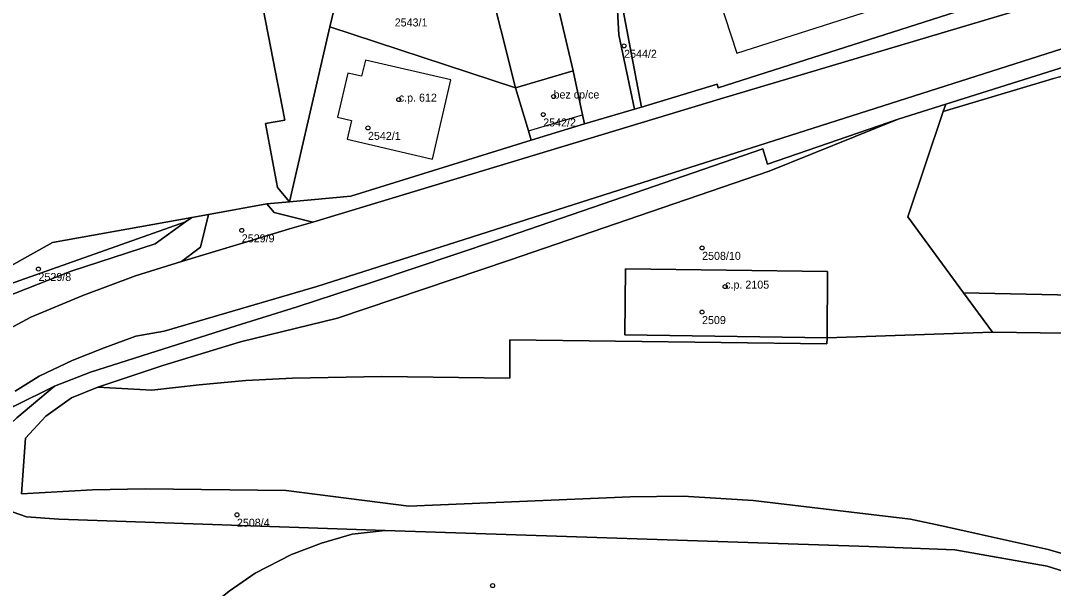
# Model space of a CAD drawing. Extents: x -878211 to -870363, y -1058464 to -1052522.
# Drawn here: x -874203.7 to -874074.6, y -1055451.4 to -1055380.5 of the extents above; entities that cross this region are included whole.
import ezdxf

# ---------------------------------------------------------------- set-up
doc = ezdxf.new("R2010")
doc.units = 0
for name, color, linetype in [('Definiční body', 7, 'Continuous'), ('Polygon budovy', 7, 'Continuous'), ('Polygon parcely', 7, 'Continuous')]:
    doc.layers.add(name, color=color, linetype=linetype)

msp = doc.modelspace()

# ---------------------------------------------------------------- linework, layer by layer
at = {"layer": 'Definiční body'}
for centre in [(-874128.25, -1055383.61994), (-874156.41, -1055390.33994), (-874137.07, -1055389.94994), (-874138.36, -1055392.19994), (-874160.26, -1055393.87994), (-874176.03, -1055406.68994), (-874118.5, -1055408.87994), (-874201.44, -1055411.51994), (-874115.62, -1055413.71994), (-874118.51, -1055416.90994), (-874176.64, -1055442.24994), (-874144.68, -1055451.09994)]:
    msp.add_circle(centre, 0.25, dxfattribs=at)
at = {"layer": 'Polygon budovy'}
for points in [[(-874114.15, -1055384.54), (-874093.42, -1055377.9), (-874097.04, -1055366.37), (-874117.9, -1055373.03)], [(-874164.08, -1055392.55), (-874162.32, -1055392.95), (-874162.88, -1055395.27), (-874152.18, -1055397.77), (-874149.91, -1055387.88), (-874160.59, -1055385.41), (-874161.06, -1055387.4), (-874162.77, -1055387.02)], [(-874141.84, -1055388.85), (-874140.21, -1055394.22), (-874133.44, -1055392.23), (-874134.63, -1055386.75)], [(-874128.15, -1055419.74), (-874102.89, -1055420.1), (-874102.81, -1055411.84), (-874128.08, -1055411.5)]]:
    msp.add_lwpolyline(points, close=True, dxfattribs=at)
at = {"layer": 'Polygon parcely'}
for points in [[(-874197.25, -1055422.97), (-874193.22, -1055421.36), (-874189.28, -1055419.9), (-874185.73, -1055419.27), (-874166.66, -1055413.7), (-874059.06, -1055379.38), (-874040.44, -1055372.76), (-874029.54, -1055366.88), (-874024.02, -1055362.96), (-874009.57, -1055350.94), (-874004.07, -1055345.75), (-873979.02, -1055319.65), (-873975.39, -1055316.12), (-873966.46, -1055308.03), (-873962.57, -1055304.78), (-873953.03, -1055297.43)], [(-874210.08, -1055413.98), (-874199.68, -1055408.21), (-874182.29, -1055405.06), (-874180.2, -1055404.69), (-874172.91, -1055403.37), (-874170.08, -1055403.11), (-874171.58, -1055401.31), (-874173.07, -1055393.33), (-874170.65, -1055392.92), (-874176.92, -1055360.73)], [(-874176.92, -1055360.73), (-874170.65, -1055392.92), (-874173.07, -1055393.33), (-874171.58, -1055401.31), (-874170.08, -1055403.11), (-874165.04, -1055381.24), (-874162.18, -1055369.45)], [(-874204.48, -1055428.67), (-874199.42, -1055426.16), (-874194.96, -1055424.43), (-874176.75, -1055418.61), (-874169.12, -1055416.25), (-874159.71, -1055413.16), (-874144.07, -1055407.89), (-874127, -1055402.02), (-874110.91, -1055396.51), (-874110.34, -1055398.42), (-874093.98, -1055392.79), (-874088.05, -1055390.92), (-874065.54, -1055383.82), (-874038.71, -1055375.7)], [(-874074.62, -1055377.81), (-874116.19, -1055390.22), (-874167.15, -1055405.64), (-874170.06, -1055406.49), (-874175.83, -1055408.23), (-874183.55, -1055410.58), (-874189.31, -1055412.36), (-874195.9, -1055414.83), (-874202.4, -1055417.54), (-874206.85, -1055419.9)], [(-874084.78, -1055378.74), (-874116.49, -1055388.87), (-874116.61, -1055388.41), (-874126.07, -1055391.26), (-874126.97, -1055391.53), (-874133.21, -1055393.38), (-874139.85, -1055395.39), (-874162.4, -1055402.39), (-874170.08, -1055403.11), (-874172.91, -1055403.37), (-874171.99, -1055404.45), (-874167.15, -1055405.64), (-874116.19, -1055390.22), (-874074.62, -1055377.81)], [(-874059.06, -1055379.38), (-874166.66, -1055413.7), (-874185.73, -1055419.27), (-874189.28, -1055419.9), (-874193.22, -1055421.36), (-874197.25, -1055422.97), (-874201.35, -1055424.91), (-874204.36, -1055426.79)], [(-874071.05, -1055447.78), (-874075.27, -1055446.59), (-874083.86, -1055444.66), (-874088.15, -1055443.73), (-874092.46, -1055442.8), (-874112.1, -1055440.47), (-874120.86, -1055439.93), (-874127.48, -1055439.98), (-874155.17, -1055441.17), (-874170.5, -1055439.19), (-874188.09, -1055439.01), (-874194.7, -1055439.12), (-874203.56, -1055439.62), (-874203.05, -1055432.68), (-874200.53, -1055429.92), (-874197.33, -1055427.63), (-874194.03, -1055426.29), (-874185.9, -1055423.59), (-874176.2, -1055420.6), (-874164.08, -1055417.67), (-874142.58, -1055410.43), (-874110.13, -1055399.29), (-874093.98, -1055392.79), (-874110.34, -1055398.42), (-874110.91, -1055396.51), (-874127, -1055402.02), (-874144.07, -1055407.89), (-874159.71, -1055413.16), (-874169.12, -1055416.25), (-874176.75, -1055418.61), (-874194.96, -1055424.43), (-874199.42, -1055426.16), (-874204.13, -1055430.12)], [(-874206.85, -1055419.9), (-874202.4, -1055417.54), (-874195.9, -1055414.83), (-874189.31, -1055412.36), (-874183.55, -1055410.58), (-874181.18, -1055408.79), (-874180.2, -1055404.69), (-874182.29, -1055405.06), (-874183.06, -1055405.62), (-874186.87, -1055408.36), (-874197.36, -1055411.77), (-874212.31, -1055417.66)], [(-874055.39, -1055419.77), (-874082.23, -1055419.41), (-874102.89, -1055420.1), (-874102.9, -1055420.89), (-874142.53, -1055420.39), (-874142.53, -1055425.17), (-874158.52, -1055424.97), (-874169.68, -1055425.15), (-874175.53, -1055425.46), (-874181.34, -1055426.01), (-874187.29, -1055426.68), (-874194.03, -1055426.29), (-874197.33, -1055427.63), (-874200.53, -1055429.92), (-874203.05, -1055432.68), (-874203.56, -1055439.62), (-874194.7, -1055439.12), (-874188.09, -1055439.01), (-874170.5, -1055439.19), (-874155.17, -1055441.17), (-874127.48, -1055439.98), (-874120.86, -1055439.93), (-874112.1, -1055440.47), (-874092.46, -1055442.8), (-874088.15, -1055443.73), (-874083.86, -1055444.66), (-874075.27, -1055446.59), (-874071.05, -1055447.78)], [(-874204.36, -1055426.79), (-874201.35, -1055424.91), (-874197.25, -1055422.97)], [(-874206.3, -1055470.66), (-874203.22, -1055470.04), (-874200.33, -1055469.18), (-874197.18, -1055467.87), (-874194.23, -1055466.07), (-874192.04, -1055464.36), (-874188.29, -1055460.9), (-874185.54, -1055458.37), (-874183.06, -1055456.21), (-874177.59, -1055451.78), (-874174.34, -1055449.55), (-874169.81, -1055447.22), (-874166.06, -1055445.81), (-874162.22, -1055444.67), (-874158.11, -1055444.21), (-874198.9, -1055442.81), (-874202.95, -1055442.48), (-874204.59, -1055441.91)], [(-874204.59, -1055441.91), (-874202.95, -1055442.48), (-874198.9, -1055442.81), (-874158.11, -1055444.21), (-874097.68, -1055446.23), (-874086.9, -1055446.64), (-874075.38, -1055448.65), (-874068.39, -1055450.86)], [(-874068.39, -1055450.86), (-874075.38, -1055448.65), (-874086.9, -1055446.64), (-874097.68, -1055446.23), (-874158.11, -1055444.21), (-874162.22, -1055444.67), (-874166.06, -1055445.81), (-874169.81, -1055447.22), (-874174.34, -1055449.55), (-874177.59, -1055451.78), (-874183.06, -1055456.21), (-874185.54, -1055458.37), (-874188.29, -1055460.9), (-874192.04, -1055464.36), (-874194.23, -1055466.07), (-874197.18, -1055467.87), (-874200.33, -1055469.18), (-874203.22, -1055470.04), (-874206.3, -1055470.66)]]:
    msp.add_lwpolyline(points, dxfattribs=at)
for points in [[(-874161.44, -1055364.08), (-874162.18, -1055369.45), (-874145.44, -1055374.41), (-874136.89, -1055376.97), (-874134.63, -1055386.75), (-874133.44, -1055392.23), (-874133.21, -1055393.38), (-874126.97, -1055391.53), (-874128.9, -1055382.22), (-874129.14, -1055377.59), (-874129.12, -1055374.6), (-874128.7, -1055371.18), (-874125.21, -1055359.65), (-874123.99, -1055355.44), (-874129.46, -1055353.66), (-874131.87, -1055361.44), (-874134.53, -1055369.81), (-874145.3, -1055366.4), (-874145.31, -1055366.94), (-874149.84, -1055365.6), (-874150.19, -1055366.73), (-874157.59, -1055364.35), (-874157.16, -1055362.65), (-874160.64, -1055361.56)], [(-874125.21, -1055359.65), (-874128.7, -1055371.18), (-874129.12, -1055374.6), (-874129.14, -1055377.59), (-874128.9, -1055382.22), (-874126.97, -1055391.53), (-874126.07, -1055391.26), (-874129.01, -1055375.88)], [(-874129.01, -1055375.88), (-874126.07, -1055391.26), (-874116.61, -1055388.41), (-874116.49, -1055388.87), (-874084.78, -1055378.74), (-874093.17, -1055375.32), (-874097.32, -1055362.41), (-874122.66, -1055370.75), (-874125.21, -1055359.65)], [(-874162.18, -1055369.45), (-874165.04, -1055381.24), (-874141.84, -1055388.85), (-874145.44, -1055374.41)], [(-874136.89, -1055376.97), (-874145.44, -1055374.41), (-874141.84, -1055388.85), (-874134.63, -1055386.75)], [(-874074.59, -1055387.69), (-874065.17, -1055384.81), (-874054.9, -1055381.66), (-874046.7, -1055379.15), (-874040.14, -1055376.68), (-874038.35, -1055375.89), (-874038.71, -1055375.7), (-874065.54, -1055383.82), (-874088.05, -1055390.92), (-874088.36, -1055391.84), (-874075.56, -1055387.99)], [(-874141.84, -1055388.85), (-874165.04, -1055381.24), (-874170.08, -1055403.11), (-874162.4, -1055402.39), (-874139.85, -1055395.39), (-874140.21, -1055394.22)], [(-874054.96, -1055386.21), (-874069.61, -1055387.13), (-874069.64, -1055390.43), (-874057.33, -1055390.57), (-874057.47, -1055400.45), (-874056.72, -1055400.52), (-874056.78, -1055404.29), (-874057.53, -1055404.32), (-874057.67, -1055415.27), (-874070.16, -1055415.1), (-874070.16, -1055414.81), (-874085.83, -1055414.51), (-874082.23, -1055419.41), (-874055.39, -1055419.77), (-874055.28, -1055411.16)], [(-874134.63, -1055386.75), (-874141.84, -1055388.85), (-874140.21, -1055394.22), (-874139.85, -1055395.39), (-874133.21, -1055393.38), (-874133.44, -1055392.23)], [(-874070.16, -1055415.1), (-874057.67, -1055415.27), (-874057.53, -1055404.32), (-874056.78, -1055404.29), (-874056.72, -1055400.52), (-874057.47, -1055400.45), (-874057.33, -1055390.57), (-874069.64, -1055390.43), (-874069.61, -1055387.13), (-874071.74, -1055387.24), (-874073.6, -1055387.47), (-874074.59, -1055387.69), (-874075.56, -1055387.99), (-874088.36, -1055391.84), (-874092.81, -1055405), (-874085.83, -1055414.51), (-874070.16, -1055414.81)], [(-874082.23, -1055419.41), (-874085.83, -1055414.51), (-874092.81, -1055405), (-874088.36, -1055391.84), (-874088.05, -1055390.92), (-874093.98, -1055392.79), (-874110.13, -1055399.29), (-874142.58, -1055410.43), (-874164.08, -1055417.67), (-874176.2, -1055420.6), (-874185.9, -1055423.59), (-874194.03, -1055426.29), (-874187.29, -1055426.68), (-874181.34, -1055426.01), (-874175.53, -1055425.46), (-874169.68, -1055425.15), (-874158.52, -1055424.97), (-874142.53, -1055425.17), (-874142.53, -1055420.39), (-874102.9, -1055420.89), (-874102.89, -1055420.1)], [(-874183.55, -1055410.58), (-874175.83, -1055408.23), (-874170.06, -1055406.49), (-874167.15, -1055405.64), (-874171.99, -1055404.45), (-874172.91, -1055403.37), (-874180.2, -1055404.69), (-874181.18, -1055408.79)], [(-874183.06, -1055405.62), (-874211.8, -1055415.78), (-874214.28, -1055418.38), (-874212.31, -1055417.66), (-874197.36, -1055411.77), (-874186.87, -1055408.36)], [(-874211.8, -1055415.78), (-874183.06, -1055405.62), (-874182.29, -1055405.06), (-874199.68, -1055408.21), (-874210.08, -1055413.98)], [(-874102.81, -1055411.84), (-874128.08, -1055411.5), (-874128.15, -1055419.74), (-874102.89, -1055420.1)], [(-874102.81, -1055411.84), (-874102.89, -1055420.1), (-874128.15, -1055419.74), (-874128.08, -1055411.5)], [(-874204.13, -1055430.12), (-874199.42, -1055426.16), (-874204.48, -1055428.67), (-874210.38, -1055432.51), (-874218.48, -1055438.33), (-874223.28, -1055442.1), (-874220.47, -1055442.14), (-874210.53, -1055438.36), (-874208.08, -1055435.87), (-874207.36, -1055433.91), (-874205.6, -1055431.51)]]:
    msp.add_lwpolyline(points, close=True, dxfattribs=at)

# ---------------------------------------------------------------- texts
at = {"layer": 'Definiční body'}
for s, p in [('2543/1', (-874156.92, -1055381.189)), ('2544/2', (-874128.25, -1055385.109)), ('bez cp/ce', (-874137.07, -1055390.2)), ('c.p. 612', (-874156.41, -1055390.59)), ('2542/2', (-874138.36, -1055393.689)), ('2542/1', (-874160.26, -1055395.369)), ('2529/9', (-874176.03, -1055408.179)), ('2508/10', (-874118.5, -1055410.369)), ('2529/8', (-874201.44, -1055413.009)), ('c.p. 2105', (-874115.62, -1055413.97)), ('2509', (-874118.51, -1055418.399)), ('2508/4', (-874176.64, -1055443.739))]:
    msp.add_text(s, height=0.999996, dxfattribs=at).set_placement(p)

doc.saveas('drawing.dxf')
